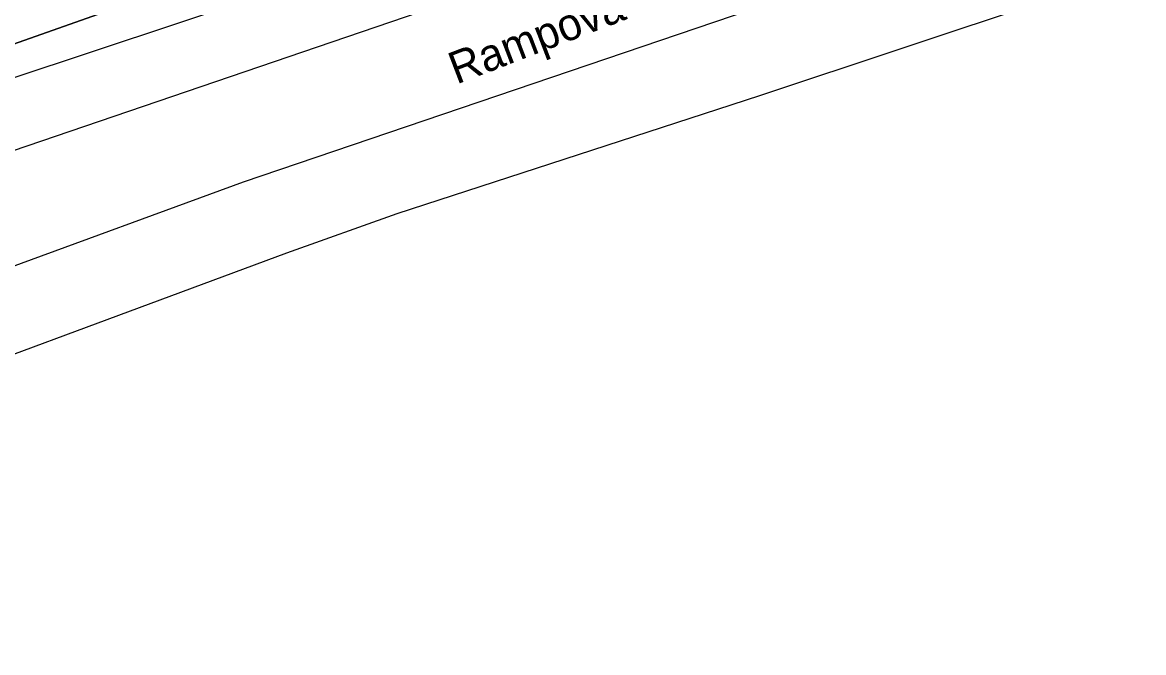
# Model space of a CAD drawing. Extents: x -262657 to -261595, y -1238015 to -1237156.
# Drawn here: x -261809.5 to -261739.6, y -1237959.1 to -1237919.8 of the extents above; entities that cross this region are included whole.
import ezdxf

# ---------------------------------------------------------------- set-up
doc = ezdxf.new("R2010")
doc.units = 0
for name, color, linetype in [('body_kn', 7, 'Continuous'), ('kladpar_hranice', 7, 'Continuous'), ('kladpar_plochy', 7, 'Continuous'), ('popisy', 7, 'Continuous'), ('zappar_hrandruhpozemk', 7, 'Continuous')]:
    doc.layers.add(name, color=color, linetype=linetype)

msp = doc.modelspace()

# ---------------------------------------------------------------- linework, layer by layer
at = {"layer": 'body_kn'}
for p, q in [((-261763.54, -1237924.41), (-261763.54, -1237924.41)), ((-261795.73, -1237929.79), (-261795.73, -1237929.79)), ((-261786.15, -1237931.76), (-261786.15, -1237931.76)), ((-261793.04, -1237934.21), (-261793.04, -1237934.21))]:
    msp.add_line(p, q, dxfattribs=at)
at = {"layer": 'kladpar_hranice'}
for points in [[(-261855.91, -1237931.48), (-261845.09, -1237931.42), (-261843.87, -1237931.41), (-261843.16, -1237932.9), (-261841.21, -1237931.96), (-261841.47, -1237931.4), (-261838.86, -1237931.38), (-261836.77, -1237930.66), (-261836.23, -1237930.47), (-261826.55, -1237927.03), (-261823.67, -1237926.01), (-261815.02, -1237922.93), (-261803.05, -1237918.72), (-261799.45, -1237917.56), (-261788.79, -1237913.99), (-261779.37, -1237910.9), (-261774.74, -1237909.35), (-261760.66, -1237904.62), (-261755.07, -1237902.82), (-261753.55, -1237902.35), (-261746.14, -1237899.86), (-261733.49, -1237895.72)], [(-261850.36, -1237911.93), (-261810.24, -1237897.97), (-261809.06, -1237901.36), (-261803.05, -1237918.72), (-261815.02, -1237922.93), (-261821.85, -1237902.91), (-261824.12, -1237903.73), (-261828.03, -1237905.14), (-261831.51, -1237906.62), (-261831.81, -1237905.77), (-261846.35, -1237910.75), (-261844.49, -1237916.47), (-261844.37, -1237916.85), (-261843.84, -1237918.59), (-261847.03, -1237919.51), (-261849.36, -1237914.23), (-261850.36, -1237911.93)], [(-261727.99, -1237912.57), (-261763.54, -1237924.41), (-261786.15, -1237931.76), (-261793.04, -1237934.21), (-261822.63, -1237945.17), (-261832.88, -1237949.98), (-261834.67, -1237950.82), (-261857.62, -1237961.58), (-261876.1, -1237970.13), (-261879.42, -1237971.62), (-261885.86, -1237974.51), (-261889.63, -1237976.21), (-261941.87, -1237999.81), (-261949.48, -1238002.8), (-261968.18, -1238010.15), (-261970.85, -1238012.16), (-261972.53, -1238015.11), (-261973.89, -1238014.34), (-261981.54, -1238009.7), (-261992.4, -1238009.93), (-261991.11, -1238000.48), (-261996, -1238000.09), (-261995.78, -1237991.95), (-261995.49, -1237985.74)]]:
    msp.add_lwpolyline(points, dxfattribs=at)
at = {"layer": 'kladpar_plochy'}
for points in [[(-261855.91, -1237931.48), (-261845.09, -1237931.42), (-261843.87, -1237931.41), (-261843.16, -1237932.9), (-261841.21, -1237931.96), (-261841.47, -1237931.4), (-261838.86, -1237931.38), (-261836.77, -1237930.66), (-261836.23, -1237930.47), (-261826.55, -1237927.03), (-261823.67, -1237926.01), (-261815.02, -1237922.93), (-261803.05, -1237918.72), (-261799.45, -1237917.56), (-261788.79, -1237913.99), (-261779.37, -1237910.9), (-261774.74, -1237909.35), (-261760.66, -1237904.62), (-261755.07, -1237902.82), (-261753.55, -1237902.35), (-261746.14, -1237899.86), (-261733.49, -1237895.72)], [(-261727.99, -1237912.57), (-261763.54, -1237924.41), (-261786.15, -1237931.76), (-261793.04, -1237934.21), (-261822.63, -1237945.17), (-261832.88, -1237949.98), (-261834.67, -1237950.82), (-261857.62, -1237961.58)]]:
    msp.add_lwpolyline(points, dxfattribs=at)
msp.add_lwpolyline([(-261850.36, -1237911.93), (-261810.24, -1237897.97), (-261809.06, -1237901.36), (-261803.05, -1237918.72), (-261815.02, -1237922.93), (-261821.85, -1237902.91), (-261824.12, -1237903.73), (-261828.03, -1237905.14), (-261831.51, -1237906.62), (-261831.81, -1237905.77), (-261846.35, -1237910.75), (-261844.49, -1237916.47), (-261844.37, -1237916.85), (-261843.84, -1237918.59), (-261847.03, -1237919.51), (-261849.36, -1237914.23)], close=True, dxfattribs=at)
at = {"layer": 'zappar_hrandruhpozemk'}
for p, q in [((-261640.4, -1237877.01), (-261795.73, -1237929.79)), ((-261773.83, -1237915.47), (-261840.93, -1237938.33)), ((-261795.73, -1237929.79), (-261837.01, -1237944.88))]:
    msp.add_line(p, q, dxfattribs=at)
msp.add_lwpolyline([(-261835.66, -1237933.61), (-261836.26, -1237931.97), (-261794.68, -1237918.16)], dxfattribs=at)
msp.add_lwpolyline([(-261835.66, -1237933.61), (-261836.26, -1237931.97), (-261794.68, -1237918.16)], dxfattribs=at)

# ---------------------------------------------------------------- texts
at = {"layer": 'popisy'}
msp.add_text('Rampová', height=2, rotation=21, dxfattribs=at).set_placement((-261782.437, -1237923.705))

doc.saveas('drawing.dxf')
